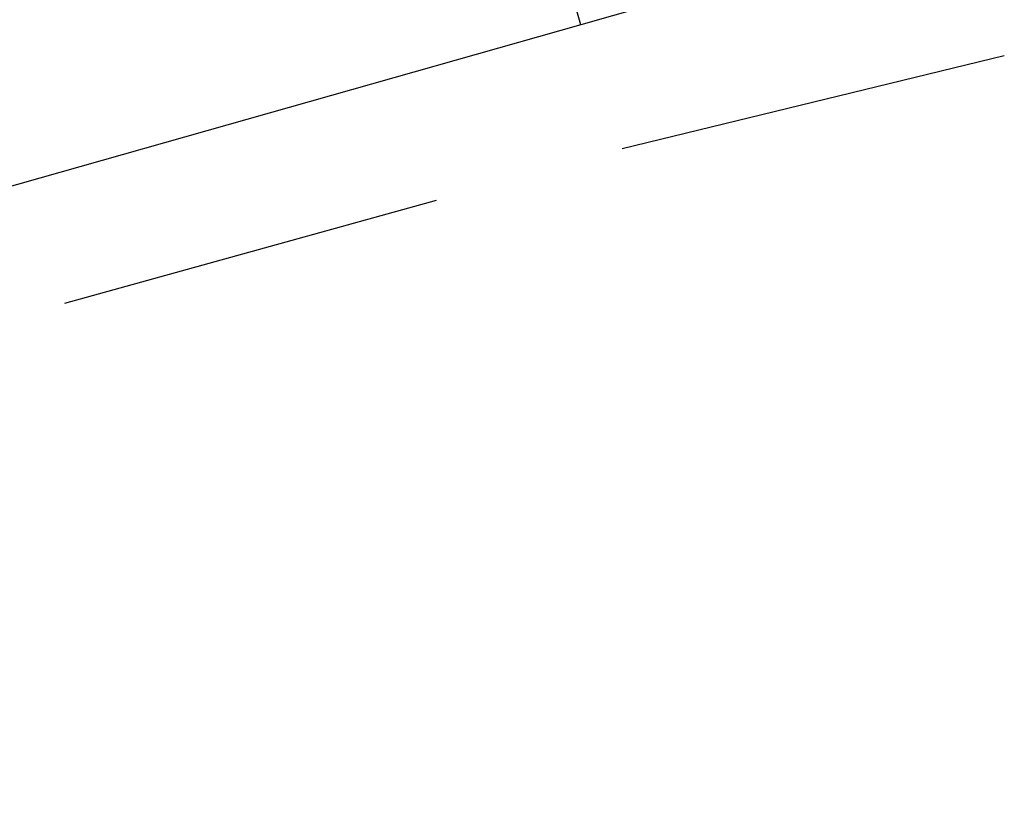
# Model space of a CAD drawing. Header units: feet. Extents: x -79 to 198, y -22 to 181.
# Tile 629 of 656: x 59.12 to 60.39, y 148.82 to 149.84. Entities that reach past the tile are written whole.
import ezdxf

# ---------------------------------------------------------------- set-up
doc = ezdxf.new("R2010")
doc.units = ezdxf.units.FT
doc.layers.add('A-LINEA', color=7, linetype='CONTINUOUS')

msp = doc.modelspace()

# ---------------------------------------------------------------- linework, layer by layer
at = {"layer": 'A-LINEA'}
for p, q in [((59.84, 149.8311), (56.2667, 148.8178)), ((59.84, 149.8311), (56.2667, 148.8178)), ((60.3867, 149.7911), (59.8933, 149.6711)), ((60.3867, 149.7911), (59.8933, 149.6711)), ((59.6533, 149.6044), (59.1733, 149.4711)), ((59.6533, 149.6044), (59.1733, 149.4711))]:
    msp.add_line(p, q, dxfattribs=at)
msp.add_lwpolyline([(60.12, 149.9111), (59.84, 149.8311), (59.68, 150.3911), (59.96, 150.4711), (60.12, 149.9111)], dxfattribs=at)
msp.add_lwpolyline([(60.12, 149.9111), (59.84, 149.8311), (59.68, 150.3911), (59.96, 150.4711), (60.12, 149.9111)], dxfattribs=at)

doc.saveas('drawing.dxf')
